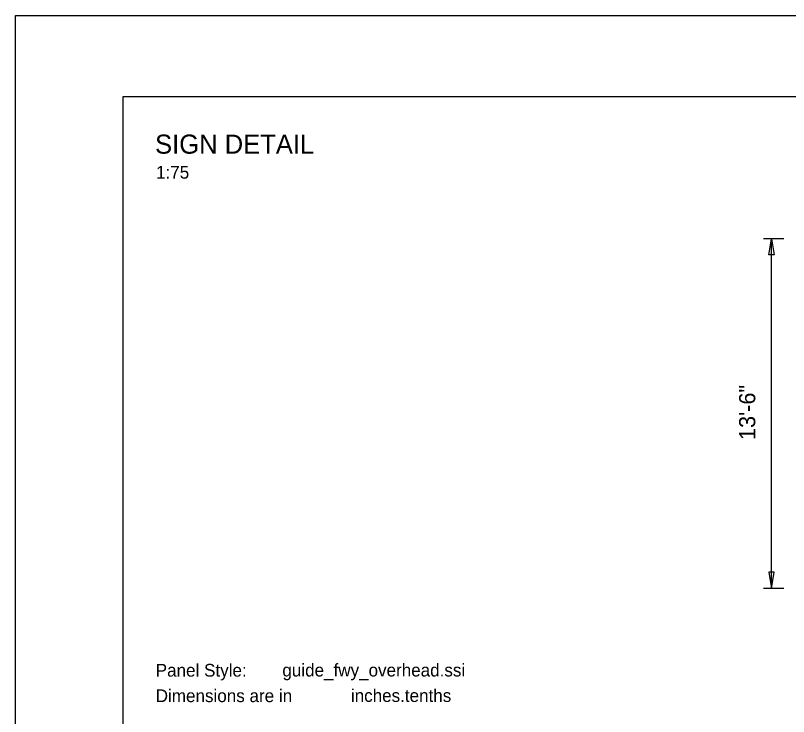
# Model space of a CAD drawing. Extents: x 1806251 to 1809821, y 414895 to 422886.
# Drawn here: x 1809672.135 to 1809675.716, y 415240.977 to 415244.227 of the extents above; entities that cross this region are included whole.
import ezdxf

# ---------------------------------------------------------------- set-up
doc = ezdxf.new("R2010")
doc.units = 0
doc.layers.add('GSDIMS', color=7, linetype='Continuous')
doc.layers.add('GSSHT', color=7, linetype='Continuous')

msp = doc.modelspace()

# ---------------------------------------------------------------- linework, layer by layer
at = {"layer": 'GSDIMS'}
for p, q in [((1809675.6938, 415243.192), (1809675.6, 415243.192)), ((1809675.6375, 415241.571), (1809675.6375, 415243.192)), ((1809675.6938, 415241.571), (1809675.6, 415241.571))]:
    msp.add_line(p, q, dxfattribs=at)
for points in [[(1809675.6375, 415243.192), (1809675.65, 415243.117), (1809675.625, 415243.117)], [(1809675.6375, 415241.571), (1809675.65, 415241.646), (1809675.625, 415241.646)]]:
    msp.add_lwpolyline(points, close=True, dxfattribs=at)
at = {"layer": 'GSSHT'}
for p, q in [((1809672.1348, 415244.2272), (1809684.889, 415244.2272)), ((1809672.1348, 415235.9734), (1809672.1348, 415244.2272))]:
    msp.add_line(p, q, dxfattribs=at)
msp.add_lwpolyline([(1809672.6339, 415243.8521), (1809684.638, 415243.8521), (1809684.638, 415236.3484), (1809672.6339, 415236.3484)], close=True, dxfattribs=at)

# ---------------------------------------------------------------- texts
at = {"layer": 'GSDIMS'}
msp.add_text('13\'-6"', height=0.075, rotation=90, dxfattribs=at).set_placement((1809675.562, 415242.259))
at = {"layer": 'GSSHT'}
for s, height, p in [('SIGN DETAIL', 0.088592, (1809672.7815, 415243.5863)), ('1:75', 0.05903, (1809672.7861, 415243.4705)), ('Panel Style:', 0.059061, (1809672.7845, 415241.1619)), ('guide_fwy_overhead.ssi', 0.059025, (1809673.3713, 415241.1626)), ('Dimensions are in', 0.059061, (1809672.7845, 415241.0438)), ('inches.tenths', 0.059025, (1809673.6886, 415241.0446))]:
    msp.add_text(s, height=height, dxfattribs=at).set_placement(p)

doc.saveas('drawing.dxf')
